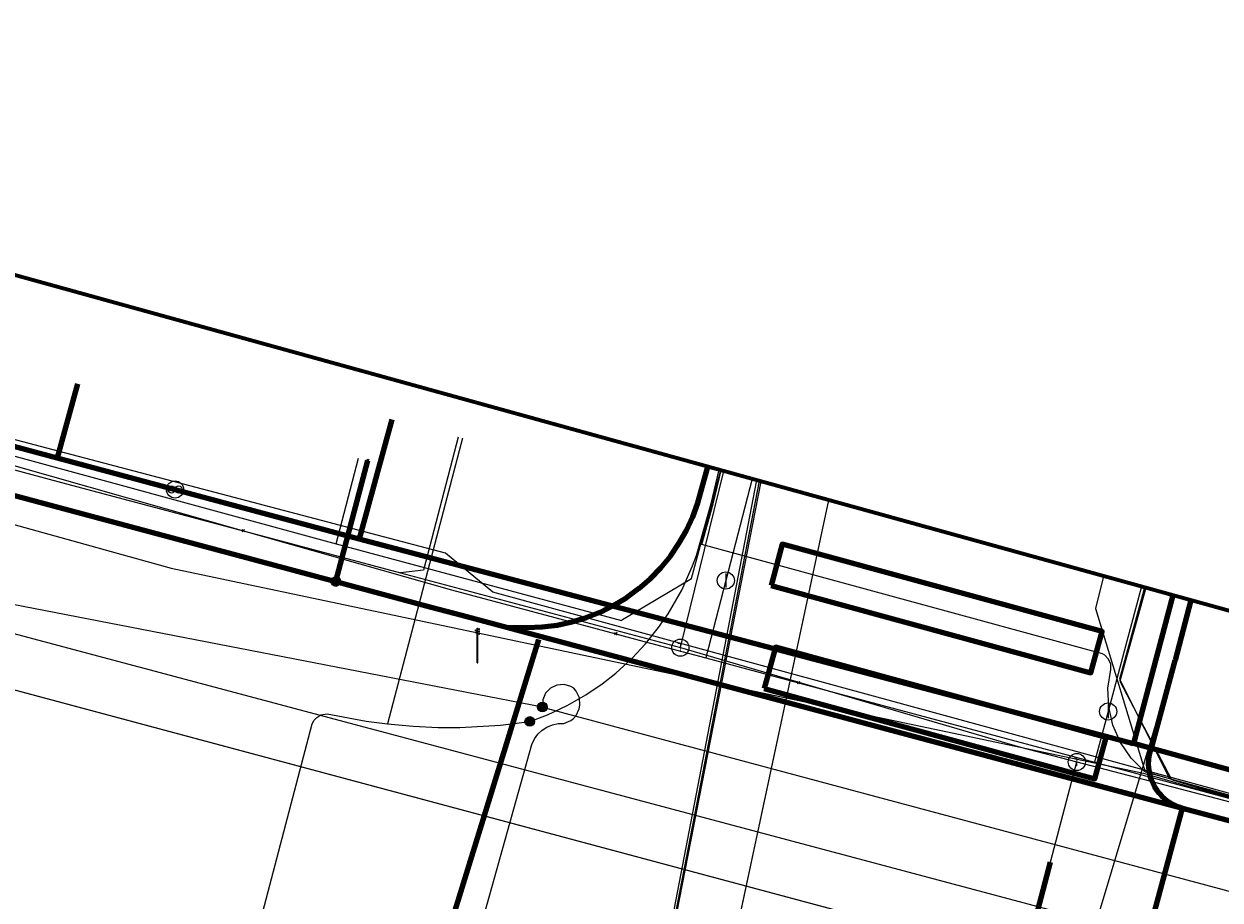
# Model space of a CAD drawing. Extents: x 152558 to 154479, y 462974 to 463683.
# Tile 267 of 638: x 153675 to 153703, y 463486 to 463506. Entities that reach past the tile are written whole.
import ezdxf
from ezdxf.enums import TextEntityAlignment as Align
from ezdxf.lldxf.tags import DXFTag

# ---------------------------------------------------------------- set-up
doc = ezdxf.new("R2010")
doc.units = 0
doc.header["$LTSCALE"] = 0.2
doc.layers.get('0').update_dxf_attribs({"linetype": 'CONTINUOUS'})
for name, color, linetype, lineweight in [('B-RO-KL-DATA_COAXIAAL_17_ZIGGO BV-G', 90, 'KL-DATA-N', 18), ('B-RO-KL-DATA_COAXIAAL_7_ZIGGO BV-G', 90, 'KL-DATA-N', 18), ('B-RO-KL-DATA_EUROFIBER NEDERLAND BV-G', 90, 'KL-DATA-N', 18), ('B-RO-KL-DATA_HULPSTUK_KPN BV-S', 90, 'CONTINUOUS', 25), ('B-RO-KL-DATA_HULPSTUK_STEDIN NETBEHEER BV-S', 90, 'CONTINUOUS', 25), ('B-RO-KL-DATA_HULPSTUK_ZIGGO BV-S', 90, 'CONTINUOUS', 25), ('B-RO-KL-DATA_KABELBED_KPN BV-G', 90, 'CONTINUOUS', 100), ('B-RO-KL-DATA_KABELBED_ZIGGO BV-G', 90, 'CONTINUOUS', 100), ('B-RO-KL-DATA_MANTELBUIS_ASBESTCEMENT_1_KPN BV-G', 90, 'CONTINUOUS', 100), ('B-RO-KL-DATA_MANTELBUIS_BETON_2_KPN BV-G', 90, 'CONTINUOUS', 100), ('B-RO-KL-DATA_MANTELBUIS_PVC_1_KPN BV-G', 90, 'CONTINUOUS', 100), ('B-RO-KL-DATA_REGGEFIBER OPERATOR BV-G', 90, 'KL-DATA-N', 18), ('B-RO-KL-DATA_STEDIN NETBEHEER BV-G', 90, 'KL-DATA-N', 18), ('B-RO-KL-ET_LS_400 V_STEDIN NETBEHEER BV-G', 190, 'KL-LS-N', 18), ('B-RO-KL-ET_LS_GEMEENTE AMERSFOORT-S', 190, 'CONTINUOUS', 25), ('B-RO-KL-ET_LS_HULPSTUK_STEDIN NETBEHEER BV-S', 190, 'CONTINUOUS', 25), ('B-RO-KL-ET_LS_MANTELBUIS_PVC_125_STEDIN NETBEHEER BV-G', 190, 'CONTINUOUS', 100), ('B-RO-KL-ET_MS_10 KV_STEDIN NETBEHEER BV-G', 130, 'KL-MS-N', 18), ('B-RO-KL-GAS_HD_STAAL_114_8 BAR_STEDIN NETBEHEER BV-G', 30, 'KL-GAS-HD-N', 18), ('B-RO-KL-GAS_LD_HULPSTUK_STEDIN NETBEHEER BV-S', 50, 'CONTINUOUS', 25), ('B-RO-KL-GAS_LD_MANTELBUIS_ASBESTCEMENT_STEDIN NETBEHEER BV-G', 50, 'CONTINUOUS', 100), ('B-RO-KL-GAS_LD_PVC_160_0.1 BAR_STEDIN NETBEHEER BV-G', 50, 'KL-GAS-LD-N', 18), ('B-RO-KL-GAS_LD_STAAL_34_0.1 BAR_STEDIN NETBEHEER BV-G', 50, 'KL-GAS-LD-N', 18), ('B-RO-KL-WATER_100_VITENS-G', 170, 'KL-WATER-N', 18), ('B-RO-KL-WATER_150_VITENS-G', 170, 'KL-WATER-N', 18), ('B-RO-KL-WATER_HULPSTUK_VITENS-S', 170, 'CONTINUOUS', 25), ('B-RO-OG-INFO_EUROFIBER NEDERLAND BV-G', 7, 'CONTINUOUS', 18), ('B-RO-OG-INFO_ORIENTATIEPOLYGOON-GV', 7, 'CONTINUOUS', 70), ('B-RO-OG-INFO_REGGEFIBER OPERATOR BV-G', 7, 'CONTINUOUS', 18)]:
    doc.layers.add(name, color=color, linetype=linetype, lineweight=lineweight)
doc.styles.add('NLCS-ISO', font='NLCS-ISO.ttf')
tags = doc.linetypes.add('KL-DATA-N', pattern='A,4,-1,[101,NLCS.SHX,S=0.5,R=0,X=0,Y=0],-1,4,-1,["D",Standard,S=1,R=0,X=-0.25,Y=-0.5],-1.5', length=12.5).pattern_tags.tags
tags[18] = DXFTag(74, 10)
tags = doc.linetypes.add('KL-GAS-HD-N', pattern='A,4,-1,[69,NLCS.SHX,S=0.5,R=0,X=0,Y=0],-1,4,-1,["H",Standard,S=1,R=0,X=0,Y=-0.5],-2', length=13).pattern_tags.tags
tags[18] = DXFTag(74, 10)
tags = doc.linetypes.add('KL-GAS-LD-N', pattern='A,4,-1,[69,NLCS.SHX,S=0.5,R=0,X=0,Y=0],-1,4,-1,["L",Standard,S=1,R=0,X=0.25,Y=-0.5],-2', length=13).pattern_tags.tags
tags[18] = DXFTag(74, 10)
tags = doc.linetypes.add('KL-LS-N', pattern='A,4,-1,[103,NLCS.SHX,S=0.75,R=0,X=0,Y=0],-1,4,-1,["L",Standard,S=1,R=0,X=0,Y=-0.5],-2', length=13).pattern_tags.tags
tags[18] = DXFTag(74, 10)
tags = doc.linetypes.add('KL-MS-N', pattern='A,4,-1,[103,NLCS.SHX,S=0.75,R=0,X=0,Y=0],-1,4,-1,["M",Standard,S=1,R=0,X=0,Y=-0.5],-2', length=13).pattern_tags.tags
tags[18] = DXFTag(74, 10)
doc.linetypes.add('KL-WATER-N', pattern='A,7,-0.5,[168,NLCS.SHX,S=0.75,R=0,X=0.75,Y=0],-2', length=9.5)

# ---------------------------------------------------------------- blocks, each defined once
blk = doc.blocks.new('SKL-WTB_HULP_MOF-SO')
at = {"linetype": 'ByBlock', "lineweight": 18}
h = blk.add_hatch(color=0, dxfattribs=at)
h.dxf.hatch_style = 1
h.paths.add_polyline_path([(-0.5625, 0, 1), (0.5625, 0, 1)])
at = {"color": 0, "linetype": 'ByBlock', "lineweight": 18}
blk.add_circle((0, 0), 0.5625, dxfattribs=at)
at = {"color": 0, "linetype": 'ByBlock', "lineweight": 18, "style": 'NLCS-ISO', "flags": 1}
for tag, p in [('TYPE', (1.5, 0)), ('LABEL', (1.5, -1.5)), ('OMSCHRIJVING', (1.5, -3))]:
    blk.add_attdef(tag, p, '', height=1, dxfattribs=at)
blk = doc.blocks.new('SKL-WTB_HULP_T STUK-SO')
at = {"color": 0, "linetype": 'ByBlock', "lineweight": 18}
blk.add_circle((0, 0), 1, dxfattribs=at)
at = {"color": 0, "linetype": 'ByBlock', "lineweight": -2, "style": 'NLCS-ISO'}
blk.add_text('T', height=1, dxfattribs=at).set_placement((0, 0), align=Align.MIDDLE_CENTER)
at = {"color": 0, "linetype": 'ByBlock', "lineweight": 18, "style": 'NLCS-ISO', "flags": 1}
for tag, p in [('TYPE', (1.5, 0)), ('LABEL', (1.5, -1.5)), ('OMSCHRIJVING', (1.5, -3))]:
    blk.add_attdef(tag, p, '', height=1, dxfattribs=at)
blk = doc.blocks.new('SKL-WTB_HULP_OVERLENGTE-SO')
at = {"color": 0, "linetype": 'ByBlock', "lineweight": 18}
for centre, radius in [((0, 0), 1), ((-0.42, 0), 0.417), ((0.42, 0), 0.417)]:
    blk.add_circle(centre, radius, dxfattribs=at)
at = {"color": 0, "linetype": 'ByBlock', "lineweight": 18, "style": 'NLCS-ISO', "flags": 1}
for tag, p in [('TYPE', (1.5, 0)), ('LABEL', (1.5, -1.5)), ('OMSCHRIJVING', (1.5, -3))]:
    blk.add_attdef(tag, p, '', height=1, dxfattribs=at)
blk = doc.blocks.new('SKL-WTB_HULP_AFSLUITER-SO')
at = {"color": 0, "linetype": 'ByBlock', "lineweight": 18}
blk.add_lwpolyline([(0, 0.8), (0, -0.8)], dxfattribs=at)
blk.add_circle((0, 0), 1, dxfattribs=at)
at = {"color": 0, "linetype": 'ByBlock', "lineweight": 18, "style": 'NLCS-ISO', "flags": 1}
for tag, p in [('TYPE', (1.5, 0)), ('LABEL', (1.5, -1.5)), ('OMSCHRIJVING', (1.5, -3))]:
    blk.add_attdef(tag, p, '', height=1, dxfattribs=at)
blk = doc.blocks.new('SKL-WTB_HULP_OVERIG-SO')
at = {"color": 0, "linetype": 'ByBlock', "lineweight": 18}
for points in [[(-0.14, 0.14), (0.14, -0.14)], [(0.14, 0.14), (-0.14, -0.14)]]:
    blk.add_lwpolyline(points, dxfattribs=at)
at = {"color": 0, "linetype": 'ByBlock', "lineweight": 18, "style": 'NLCS-ISO', "flags": 1}
for tag, p in [('TYPE', (1.5, 0)), ('LABEL', (1.5, -1.5)), ('OMSCHRIJVING', (1.5, -3))]:
    blk.add_attdef(tag, p, '', height=1, dxfattribs=at)
blk = doc.blocks.new('SKL-ET_LS_MAST-SO')
for p, q in [((-0.05, 2.07), (0.05, 2.07)), ((-0.05, -2), (0.05, -2))]:
    blk.add_line(p, q)
for points in [[(-0.18, 1.76), (-0.22, 1.76), (-0.22, 1.84), (-0.18, 1.84), (-0.18, 1.79)], [(-0.18, 1.49), (-0.22, 1.49), (-0.22, 1.57), (-0.18, 1.57), (-0.18, 1.52)], [(-0.18, 1.79), (-0.05, 1.79)], [(-0.18, 1.76), (-0.05, 1.76)], [(-0.18, 1.52), (-0.05, 1.52)], [(-0.18, 1.49), (-0.05, 1.49)], [(-0.05, -2), (-0.05, 2.07)], [(0.05, -2), (0.05, 2.07)], [(0.18, 1.92), (0.05, 1.92)], [(0.18, 1.89), (0.05, 1.89)], [(0.18, 1.66), (0.05, 1.66)], [(0.18, 1.63), (0.05, 1.63)], [(0.18, 1.89), (0.22, 1.89), (0.22, 1.97), (0.18, 1.97), (0.18, 1.92)], [(0.18, 1.63), (0.22, 1.63), (0.22, 1.71), (0.18, 1.71), (0.18, 1.66)], [(0.18, 1.36), (0.22, 1.36), (0.22, 1.44), (0.18, 1.44), (0.18, 1.39)], [(0.18, 1.39), (0.05, 1.39)], [(0.18, 1.36), (0.05, 1.36)]]:
    blk.add_lwpolyline(points)

msp = doc.modelspace()

# ---------------------------------------------------------------- linework, layer by layer
at = {"layer": 'B-RO-KL-DATA_COAXIAAL_17_ZIGGO BV-G', "flags": 128}
for points in [[(153701.731, 463493.105), (153700.818, 463489.645), (153684.705, 463493.892), (153682.742, 463494.419), (153678.441, 463495.575), (153675.69, 463496.314), (153670.617, 463497.677), (153666.755, 463498.715), (153665.227, 463499.126), (153661.974, 463500), (153657.191, 463501.285), (153655.176, 463501.826), (153654.292, 463502.064), (153653.36, 463502.314), (153648.732, 463503.558), (153647.533, 463503.88), (153645.123, 463504.528), (153641.54, 463505.469), (153639.896, 463505.901), (153631.406, 463508.131), (153632.428, 463511.935)], [(153737.528, 463461.622), (153737.459, 463461.635), (153737.617, 463462.243), (153737.649, 463462.364), (153737.68, 463462.485), (153737.743, 463462.727), (153737.708, 463462.736), (153737.751, 463462.899), (153738.039, 463463.884), (153742.144, 463477.924), (153739.186, 463478.718), (153739.272, 463479.039), (153738.849, 463479.156), (153737.902, 463479.417), (153728.083, 463482.125), (153727.12, 463482.391), (153718.443, 463484.784), (153713.287, 463486.206), (153700.818, 463489.645), (153684.705, 463493.892), (153682.742, 463494.419), (153678.441, 463495.575), (153675.69, 463496.314), (153670.617, 463497.677), (153666.755, 463498.715), (153665.227, 463499.126), (153661.974, 463500), (153657.191, 463501.285), (153655.176, 463501.826), (153654.292, 463502.064), (153653.36, 463502.314), (153648.732, 463503.558), (153647.533, 463503.88), (153645.123, 463504.528), (153641.54, 463505.469), (153639.896, 463505.901), (153640.988, 463509.902)], [(153701.731, 463493.105), (153700.818, 463489.645), (153684.705, 463493.892), (153682.742, 463494.419), (153678.441, 463495.575), (153675.69, 463496.314), (153670.617, 463497.677), (153666.755, 463498.715), (153665.227, 463499.126), (153661.974, 463500), (153657.191, 463501.285), (153655.176, 463501.826), (153654.292, 463502.064), (153653.36, 463502.314), (153648.732, 463503.558), (153647.533, 463503.88), (153645.123, 463504.528), (153641.54, 463505.469), (153639.896, 463505.901), (153640.988, 463509.902)], [(153737.528, 463461.622), (153737.459, 463461.635), (153737.617, 463462.243), (153737.649, 463462.364), (153737.68, 463462.485), (153737.743, 463462.727), (153737.708, 463462.736), (153737.751, 463462.899), (153738.039, 463463.884), (153742.144, 463477.924), (153739.186, 463478.718), (153739.272, 463479.039), (153738.849, 463479.156), (153737.902, 463479.417), (153728.083, 463482.125), (153727.12, 463482.391), (153718.443, 463484.784), (153713.287, 463486.206), (153700.818, 463489.645), (153701.731, 463493.105)]]:
    msp.add_lwpolyline(points, dxfattribs=at)
at = {"layer": 'B-RO-KL-DATA_COAXIAAL_7_ZIGGO BV-G', "flags": 128}
for points in [[(153737.902, 463479.417), (153728.083, 463482.125), (153727.12, 463482.391), (153718.443, 463484.784), (153713.287, 463486.206), (153700.818, 463489.645), (153684.705, 463493.892), (153682.742, 463494.419), (153678.441, 463495.575), (153675.69, 463496.314), (153670.617, 463497.677), (153671.254, 463500), (153671.338, 463500.319)], [(153737.902, 463479.417), (153728.083, 463482.125), (153727.12, 463482.391), (153718.443, 463484.784), (153713.287, 463486.206), (153700.818, 463489.645), (153684.705, 463493.892), (153682.742, 463494.419), (153678.441, 463495.575), (153675.69, 463496.314), (153676.163, 463498.038)], [(153737.902, 463479.417), (153728.083, 463482.125), (153727.12, 463482.391), (153718.443, 463484.784), (153713.287, 463486.206), (153700.818, 463489.645), (153684.705, 463493.892), (153682.742, 463494.419), (153683.506, 463497.205)], [(153737.902, 463479.417), (153728.083, 463482.125), (153727.12, 463482.391), (153718.443, 463484.784), (153713.287, 463486.206), (153700.818, 463489.645), (153701.731, 463493.105)]]:
    msp.add_lwpolyline(points, dxfattribs=at)
at = {"layer": 'B-RO-KL-DATA_EUROFIBER NEDERLAND BV-G', "flags": 128}
for points in [[(153121.5, 463384.9), (153118.7, 463385.3), (153112.3, 463387), (153111.1, 463387.4), (153110.2, 463388.1), (153110.6, 463390.3), (153112.1, 463396.3), (153113.1, 463402.8), (153113.3, 463406.2), (153112.9, 463407.3), (153112.9, 463413.6), (153112, 463421.3), (153109.9, 463428.3), (153107.1, 463435.7), (153103.8, 463442.4), (153099.1, 463449.1), (153096, 463452.3), (153095, 463454.7), (153091.2, 463458.4), (153090.7, 463459.4), (153088.4, 463461), (153067.9, 463474.2), (153053.1, 463483.3), (153038.5, 463492.6), (153043.8, 463501), (153043.8, 463501.4), (153037.9, 463505.5), (153029.7, 463510.5), (153009.1, 463523.3), (153002.1, 463528), (152977.7, 463543.5), (152974.3, 463546.2), (152971.2, 463550.5), (152969, 463555.7), (152968.3, 463559.4), (152966.8, 463570.2), (152964.1, 463591.5), (152962.6, 463604.2), (152960.9, 463617.6), (152960.6, 463619.3), (152959.2, 463630.8), (152957.4, 463644.6), (152957.3, 463646.4), (152961.1, 463649), (152966, 463650.4), (152979, 463654.6), (152994.9, 463659.6), (152998.1, 463658.9), (153005.8, 463659.7), (153008.3, 463661), (153013.2, 463661.1), (153014.8, 463661.3), (153017.6, 463662.4), (153026.3, 463662.8), (153030.7, 463662.6), (153037.6, 463661.8), (153046.8, 463660.4), (153057.3, 463657.7), (153068.9, 463653.5), (153083.7, 463647.9), (153094.5, 463643.5), (153097.3, 463642.9), (153103.9, 463640.4), (153111.5, 463636.9), (153126.6, 463631.2), (153152.7, 463621), (153154.4, 463620.5), (153156.3, 463619.7), (153157.9, 463618.3), (153158.4, 463617.1), (153158, 463614.3), (153158, 463614), (153158.3, 463613.7), (153163.5, 463612.2), (153164.6, 463612.6), (153165.6, 463614.8), (153167, 463615.6), (153168.6, 463615.3), (153187.9, 463610), (153271.4, 463587.6), (153289.4, 463583), (153318.1, 463575.1), (153319.2, 463574.9), (153319.4, 463573.8), (153318.8, 463570), (153319.2, 463569.4), (153320, 463569.1), (153326.4, 463567.3), (153327, 463568.4), (153327.6, 463571.1), (153329, 463572.2), (153329.4, 463572.2), (153356.9, 463564.7), (153365.6, 463562.5), (153366, 463562.5), (153368.7, 463561.9), (153371.2, 463561), (153372.2, 463560.9), (153381.9, 463558.3), (153386.8, 463556.9), (153429.8, 463545.3), (153435.7, 463543.5), (153486.6, 463529.8), (153500.6, 463525.9), (153520.2, 463521), (153578.3, 463505.3), (153611.1, 463496.7), (153617.8, 463494.8), (153679.4, 463478.2), (153685.9, 463476.3), (153687.1, 463475), (153687.5, 463473.8), (153686.8, 463471.6), (153686.4, 463469.8), (153686.8, 463469.3), (153687.4, 463470.1), (153687.5, 463472.1), (153692.084, 463495.773)], [(153701.103, 463493.279), (153700.5, 463491.1), (153701.7, 463488.8), (153704.6, 463487.9), (153719.4, 463484), (153824.6, 463455.8), (153826, 463457), (153826.415, 463458.628)]]:
    msp.add_lwpolyline(points, dxfattribs=at)
at = {"layer": 'B-RO-KL-DATA_KABELBED_KPN BV-G', "flags": 128}
for points in [[(153643.573, 463503.688), (153651.572, 463501.621), (153657.628, 463500), (153666.863, 463497.528), (153670.911, 463496.445), (153682.194, 463493.425), (153684.421, 463492.829), (153685.136, 463492.637), (153686.212, 463492.349)], [(153682.194, 463493.425), (153682.943, 463496.252)], [(153686.212, 463492.349), (153686.66, 463492.349), (153687.012, 463492.364), (153687.362, 463492.408), (153687.706, 463492.481), (153688.043, 463492.583), (153688.371, 463492.713), (153688.686, 463492.871), (153688.987, 463493.054), (153689.271, 463493.262), (153689.537, 463493.493), (153689.782, 463493.746), (153690.006, 463494.019), (153690.205, 463494.309), (153690.38, 463494.615), (153690.528, 463494.935), (153690.648, 463495.266), (153690.878, 463496.106)], [(153702.154, 463492.988), (153701.785, 463491.592), (153701.781, 463491.577), (153701.255, 463489.62), (153701.22, 463489.533), (153701.194, 463489.444), (153701.175, 463489.352), (153701.164, 463489.26), (153701.161, 463489.166), (153701.166, 463489.073), (153701.179, 463488.98), (153701.2, 463488.889), (153701.229, 463488.801), (153701.265, 463488.715), (153701.309, 463488.632), (153701.36, 463488.554), (153701.417, 463488.48), (153701.48, 463488.411), (153701.549, 463488.348), (153701.624, 463488.292), (153701.703, 463488.242), (153701.786, 463488.199), (153701.872, 463488.163), (153701.961, 463488.135)], [(153686.212, 463492.349), (153701.961, 463488.135)], [(153683.52, 463481.006), (153686.937, 463492.072)], [(153691.178, 463491.02), (153700.839, 463488.439)], [(153697.57, 463474.099), (153697.632, 463474.095), (153697.694, 463474.097), (153697.756, 463474.104), (153697.817, 463474.117), (153697.877, 463474.135), (153697.934, 463474.158), (153697.99, 463474.186), (153698.043, 463474.219), (153698.092, 463474.256), (153698.139, 463474.298), (153698.181, 463474.343), (153698.219, 463474.392), (153698.253, 463474.445), (153698.282, 463474.5), (153698.306, 463474.557), (153698.325, 463474.616), (153698.339, 463474.677), (153698.366, 463474.784), (153698.698, 463476.116), (153701.318, 463485.766), (153701.961, 463488.135)], [(153701.961, 463488.135), (153704.047, 463487.578), (153705.284, 463487.248), (153708.853, 463486.274), (153711.458, 463485.563), (153719.318, 463483.419), (153722.308, 463482.603), (153725.756, 463481.662), (153732.208, 463479.936), (153739.992, 463477.854), (153742.413, 463477.206), (153753.489, 463474.243), (153754.158, 463474.065), (153787.117, 463465.248), (153820.511, 463456.169), (153823.961, 463455.192)]]:
    msp.add_lwpolyline(points, dxfattribs=at)
at = {"layer": 'B-RO-KL-DATA_KABELBED_ZIGGO BV-G', "flags": 128}
for points in [[(153676.163, 463498.038), (153675.69, 463496.314)], [(153670.617, 463497.677), (153675.69, 463496.314)], [(153683.506, 463497.205), (153682.742, 463494.419)], [(153675.69, 463496.314), (153678.441, 463495.575)], [(153678.441, 463495.575), (153682.742, 463494.419)], [(153682.742, 463494.419), (153700.818, 463489.645)], [(153701.731, 463493.105), (153700.818, 463489.645)], [(153713.287, 463486.206), (153700.818, 463489.645)]]:
    msp.add_lwpolyline(points, dxfattribs=at)
at = {"layer": 'B-RO-KL-DATA_MANTELBUIS_ASBESTCEMENT_1_KPN BV-G', "flags": 128}
msp.add_lwpolyline([(153683.52, 463481.006), (153686.937, 463492.072)], dxfattribs=at)
at = {"layer": 'B-RO-KL-DATA_MANTELBUIS_BETON_2_KPN BV-G', "flags": 128}
msp.add_lwpolyline([(153691.178, 463491.02), (153700.839, 463488.439)], dxfattribs=at)
at = {"layer": 'B-RO-KL-DATA_MANTELBUIS_PVC_1_KPN BV-G', "flags": 128}
msp.add_lwpolyline([(153691.178, 463491.02), (153700.839, 463488.439)], dxfattribs=at)
msp.add_lwpolyline([(153691.178, 463491.02), (153700.839, 463488.439)], dxfattribs=at)
msp.add_lwpolyline([(153691.178, 463491.02), (153700.839, 463488.439)], dxfattribs=at)
at = {"layer": 'B-RO-KL-DATA_REGGEFIBER OPERATOR BV-G', "flags": 128}
for points in [[(153140, 463381), (153138.4, 463380.7), (153121.4, 463384.1), (153118.7, 463385.3), (153117.1, 463385.7), (153112.3, 463387), (153111.1, 463387.4), (153110.2, 463388.1), (153110.6, 463390.3), (153112.1, 463396.3), (153112.9, 463401.5), (153113.1, 463402.8), (153113.3, 463406.2), (153112.9, 463407.3), (153112.9, 463411.3), (153112.9, 463413.6), (153112, 463421.3), (153109.9, 463428.3), (153107.4, 463434.8), (153107.1, 463435.7), (153103.8, 463442.4), (153103.5, 463442.9), (153099.1, 463449.1), (153096.6, 463452.6), (153095, 463454.7), (153092.7, 463456.9), (153091.2, 463458.4), (153090.7, 463459.4), (153088.4, 463461), (153082.5, 463464.8), (153082.1, 463465.1), (153076.7, 463468.6), (153069.4, 463473.2), (153067.6, 463473.8), (153060.6, 463478.7), (153053.1, 463483.3), (153044.5, 463488.8), (153038.5, 463492.6), (153038.9, 463493.3), (153043.2, 463500), (153043.8, 463501), (153043.8, 463501.4), (153040.5, 463503.7), (153037.9, 463505.5), (153029.7, 463510.5), (153009.1, 463523.3), (153002.1, 463528), (152991.4, 463534.8), (152977.7, 463543.5), (152974.3, 463546.2), (152971.2, 463550.5), (152969, 463555.7), (152968.3, 463559.4), (152966.8, 463570.2), (152966.5, 463572.7), (152966, 463577), (152965.4, 463581.3), (152964.9, 463585.6), (152964.4, 463589.9), (152964.1, 463591.5), (152962.6, 463604.2), (152960.7, 463618.5), (152960.6, 463619.3), (152959.1, 463631.7), (152958.8, 463633.6), (152957.4, 463644.6), (152957.4, 463645.5), (152957.3, 463646.4), (152957.8, 463646.6), (152959.3, 463646.9), (152959.9, 463647), (152960.4, 463646.6), (152960.4, 463646.9), (152960.4, 463648.3), (152961.1, 463649), (152966, 463650.4), (152979, 463654.6), (152994.9, 463659.6), (152996, 463659.4), (152998.1, 463658.9), (153003.5, 463659.5), (153005.8, 463659.7), (153008.3, 463661), (153013.2, 463661.1), (153014.8, 463661.3), (153017.6, 463662.4), (153026.3, 463662.8), (153030.8, 463662.5), (153037.6, 463661.8), (153046.8, 463660.4), (153057.3, 463657.7), (153063.3, 463655.5), (153083.7, 463647.9), (153094.5, 463643.5), (153096.2, 463643.1), (153097.3, 463642.9), (153098.1, 463642.6), (153103.9, 463640.4), (153106.4, 463639.2), (153113, 463636.4), (153130.3, 463629.7), (153146.5, 463623.4), (153152.7, 463621), (153154.4, 463620.5), (153156.3, 463619.7), (153156.6, 463619.4), (153157.9, 463618.3), (153158.4, 463617.1), (153158, 463614.3), (153158, 463614), (153158.3, 463613.7), (153163.5, 463612.2), (153164.6, 463612.6), (153165.6, 463614.8), (153167, 463615.6), (153168.6, 463615.3), (153187.9, 463610), (153209.5, 463604.2), (153244.2, 463594.8), (153247.7, 463593.9), (153272.9, 463587.2), (153287.4, 463583.5), (153310.9, 463577.1), (153318.1, 463575.1), (153319.2, 463574.9), (153319.4, 463573.8), (153319, 463571.1), (153318.8, 463570), (153319.2, 463569.4), (153320, 463569.1), (153325.9, 463567.4), (153326.4, 463567.3), (153326.7, 463567.9), (153327, 463568.4), (153327.6, 463571.1), (153329, 463572.2), (153329.4, 463572.2), (153331.9, 463571.6), (153353.8, 463565.6), (153365.6, 463562.5), (153366, 463562.5), (153368.7, 463561.9), (153371.2, 463561), (153372.2, 463560.9), (153381.9, 463558.3), (153386.8, 463556.9), (153387.6, 463556.7), (153411.5, 463550.2), (153432.6, 463544.5), (153435.7, 463543.5), (153444.9, 463541), (153459.6, 463537.1), (153486.6, 463529.8), (153494.7, 463527.5), (153500.6, 463525.9), (153520.2, 463521), (153536.3, 463516.6), (153578.3, 463505.3), (153611.1, 463496.7), (153617.8, 463494.8), (153629.3, 463491.7), (153642.5, 463488.1), (153659.8, 463483.5), (153679.4, 463478.2), (153685.9, 463476.3), (153687.1, 463475), (153687.5, 463473.8), (153686.8, 463471.8), (153686.8, 463471.6), (153686.4, 463469.8), (153686.8, 463469.3), (153687.4, 463470.1), (153687.5, 463472.1), (153692.127, 463495.761)], [(153673.496, 463496.681), (153682.202, 463494.306)], [(153682.202, 463494.306), (153682.728, 463496.309)], [(153682.202, 463494.306), (153688.867, 463492.512), (153688.885, 463492.536), (153690.498, 463493.498), (153691.183, 463496.022)], [(153686.799, 463471.613), (153686.409, 463469.843), (153686.83, 463469.284), (153687.399, 463470.102), (153687.503, 463472.111), (153692.087, 463495.772)], [(153687.305, 463471.224), (153688.213, 463471.033), (153688.575, 463471.323), (153693.704, 463495.325)], [(153700.113, 463493.553), (153699.925, 463492.798), (153701.089, 463488.978), (153709.483, 463486.668)], [(153701.072, 463493.288), (153700.492, 463491.147), (153701.659, 463488.828), (153704.64, 463487.918), (153824.628, 463455.762), (153826, 463456.988), (153826.28, 463458.018), (153826.432, 463458.623)], [(153701.103, 463493.279), (153700.5, 463491.1), (153701.7, 463488.8), (153704.6, 463487.9), (153824.6, 463455.8), (153826, 463457), (153826.3, 463458), (153826.454, 463458.617)]]:
    msp.add_lwpolyline(points, dxfattribs=at)
at = {"layer": 'B-RO-KL-DATA_STEDIN NETBEHEER BV-G', "flags": 128}
for points in [[(154241.663, 463272.775), (154240.779, 463273.319), (154238.716, 463275.312), (154219.28, 463297.994), (154209.469, 463309.481), (154205.844, 463312.881), (154202.281, 463315.87), (154197.657, 463319.445), (154195.282, 463321.202), (154168.159, 463335.795), (154154.035, 463339.957), (154153.41, 463340.426), (154153.097, 463341.129), (154153.097, 463341.715), (154155.16, 463351.571), (154153.857, 463351.607), (154153.071, 463351.777), (154152.269, 463351.826), (154143.433, 463353.101), (154139.353, 463354.145), (154133.483, 463355.941), (154111.247, 463365.15), (154102.91, 463369.317), (154098.034, 463371.285), (154083.4, 463376.845), (154070.391, 463380.933), (154042.913, 463389.369), (154000, 463402.641), (153971.113, 463411.354), (153951.788, 463417.517), (153936.83, 463421.583), (153912.116, 463429.29), (153901.725, 463431.913), (153899.74, 463432.245), (153897.717, 463432.796), (153892.884, 463431.796), (153879.879, 463435.343), (153872.535, 463437.292), (153870.878, 463438.371), (153868.804, 463439.134), (153866.524, 463438.937), (153834.598, 463447.402), (153819.304, 463451.731), (153785.875, 463460.819), (153738.066, 463474.273), (153704.153, 463482.996), (153640.722, 463500), (153619.302, 463505.321), (153578.059, 463516.512), (153523.566, 463531.081), (153512.661, 463534.039), (153484.716, 463541.417), (153458.418, 463548.696), (153457.352, 463553.635), (153413.527, 463565.319), (153389.742, 463571.84), (153370.691, 463576.739), (153320.778, 463590.118), (153286.029, 463599.544), (153248.965, 463609.62), (153211.671, 463619.676), (153176.869, 463628.98), (153157.188, 463635.289), (153111.754, 463653.166), (153096.88, 463659.382), (153091.537, 463661.836)], [(153955.961, 463418.375), (153952.326, 463419.494), (153937.447, 463423.85), (153919.554, 463429.648), (153894.54, 463437.133), (153836.031, 463452.712), (153820.669, 463456.749), (153787.289, 463465.927), (153763.353, 463472.231), (153739.302, 463478.912), (153705.44, 463487.828), (153685.861, 463493.176), (153684.756, 463494.085), (153645.118, 463504.529), (153582.945, 463521.323), (153579.539, 463522.017), (153534.943, 463533.939), (153503.696, 463542.348), (153473.263, 463550.442)], [(153687.018, 463490.494), (153674.123, 463492.986), (153644.433, 463502.021), (153625.012, 463507.084), (153620.275, 463507.958), (153588.811, 463516.308), (153588.029, 463517.247), (153582.29, 463518.911), (153578.916, 463519.699), (153534.32, 463531.621), (153522.275, 463535.046)], [(153625.851, 463380.676), (153626.012, 463380.981), (153626.227, 463381.251), (153626.489, 463381.477), (153626.787, 463381.651), (153627.113, 463381.767), (153627.454, 463381.82), (153627.798, 463381.809), (153644.611, 463378.907), (153657.156, 463376.679), (153658.072, 463376.673), (153658.976, 463376.827), (153659.838, 463377.137), (153660.633, 463377.593), (153661.213, 463378.062), (153661.721, 463378.609), (153662.145, 463379.223), (153662.477, 463379.892), (153662.711, 463380.6), (153663.547, 463385.166), (153663.85, 463387.455), (153664.243, 463389.728), (153664.799, 463391.966), (153665.513, 463394.159), (153666.384, 463396.296), (153667.232, 463398.037), (153668.183, 463399.724), (153669.234, 463401.351), (153670.382, 463402.911), (153671.622, 463404.4), (153672.596, 463405.681), (153674.032, 463407.622), (153674.513, 463408.386), (153674.933, 463409.184), (153675.292, 463410.012), (153675.585, 463410.865), (153675.813, 463411.738), (153679.624, 463426.884), (153682.924, 463447.536), (153686.044, 463464.156), (153687.386, 463472.452), (153687.424, 463473.881), (153687.209, 463475.293), (153686.748, 463476.645), (153686.056, 463477.895), (153685.155, 463479.003), (153684.072, 463479.935), (153684.223, 463480.516), (153686.774, 463489.623), (153686.832, 463489.748), (153686.911, 463489.859), (153687.01, 463489.953), (153687.124, 463490.027), (153687.25, 463490.079), (153687.384, 463490.106), (153687.52, 463490.107), (153687.679, 463490.176), (153687.746, 463490.23), (153687.804, 463490.296), (153687.879, 463490.451), (153687.895, 463490.537), (153687.882, 463490.709), (153687.809, 463490.866), (153687.753, 463490.932), (153687.682, 463490.976), (153687.522, 463491.021), (153687.356, 463491.007), (153687.206, 463490.935), (153687.091, 463490.815), (153687.026, 463490.662), (153687.018, 463490.494)], [(153687.018, 463490.494), (153704.874, 463485.703), (153738.556, 463476.11), (153780.764, 463464.689)]]:
    msp.add_lwpolyline(points, dxfattribs=at)
at = {"layer": 'B-RO-KL-ET_LS_400 V_STEDIN NETBEHEER BV-G', "flags": 128}
for points in [[(153644.703, 463503.015), (153654.433, 463500.381), (153678.351, 463493.736), (153701.049, 463488.947), (153705.4, 463487.683), (153739.24, 463478.669), (153740.768, 463478.458), (153747.233, 463476.741), (153763.379, 463472.327), (153785.883, 463466.264), (153787.289, 463465.927), (153820.695, 463456.845), (153831.924, 463453.613), (153836.005, 463452.615), (153861.496, 463445.856), (153878.911, 463441.187), (153883.232, 463439.926), (153894.488, 463436.94), (153894.871, 463436.818)], [(153685.151, 463496.773), (153683.4, 463490.1)], [(153686.723, 463490.157), (153687.14, 463490.315), (153687.592, 463490.526), (153688.03, 463490.776), (153688.409, 463491.033), (153688.731, 463491.286), (153689.115, 463491.637), (153689.423, 463491.967), (153689.73, 463492.35), (153689.95, 463492.667), (153690.27, 463493.223), (153690.523, 463493.789), (153690.611, 463494.03), (153690.954, 463495.25), (153691.14, 463496.034)], [(153746.28, 463477.046), (153744.294, 463477.573), (153744.11, 463477.622), (153740.772, 463478.508), (153740.274, 463478.577), (153739.25, 463478.718), (153736.52, 463479.445), (153732.464, 463480.526), (153731.981, 463480.655), (153730.328, 463481.095), (153724.569, 463482.629), (153722.654, 463483.139), (153719.652, 463483.939), (153713.552, 463485.563), (153711.496, 463486.111), (153708.386, 463486.939), (153705.414, 463487.731), (153701.073, 463488.992), (153700.761, 463489.302), (153700.512, 463489.665), (153700.335, 463490.067), (153700.237, 463490.496), (153700.22, 463490.935), (153700.286, 463491.37), (153700.284, 463491.497), (153700.236, 463491.614), (153700.148, 463491.706), (153700.093, 463491.739), (153690.736, 463494.289), (153691.002, 463495.237), (153691.188, 463496.021)], [(153679.38, 463481.47), (153681.642, 463490.103), (153681.688, 463490.188), (153681.749, 463490.252), (153681.844, 463490.309), (153681.996, 463490.336), (153682.9, 463490.166), (153683.4, 463490.1), (153683.998, 463490.044), (153684.582, 463490.019), (153685.09, 463490.018), (153686.038, 463490.073), (153686.723, 463490.157)]]:
    msp.add_lwpolyline(points, dxfattribs=at)
at = {"layer": 'B-RO-KL-ET_LS_MANTELBUIS_PVC_125_STEDIN NETBEHEER BV-G', "flags": 128}
for points in [[(153692.355, 463493.33), (153699.821, 463491.296), (153700.083, 463492.26), (153692.617, 463494.294), (153692.355, 463493.33)], [(153692.194, 463490.928), (153699.912, 463488.82), (153700.176, 463489.784), (153692.458, 463491.892), (153692.194, 463490.928)]]:
    msp.add_lwpolyline(points, dxfattribs=at)
at = {"layer": 'B-RO-KL-ET_MS_10 KV_STEDIN NETBEHEER BV-G', "flags": 128}
for points in [[(153525.302, 463538.082), (153523.788, 463532.89), (153523.686, 463532.602), (153523.642, 463532.379), (153523.624, 463532.17), (153523.636, 463531.908), (153523.679, 463531.666), (153523.747, 463531.45), (153523.806, 463531.318), (153523.891, 463531.191), (153523.995, 463531.078), (153524.115, 463530.984), (153524.25, 463530.911), (153524.394, 463530.861), (153578.059, 463516.512), (153619.302, 463505.321), (153640.722, 463500), (153704.153, 463482.996), (153737.938, 463473.79), (153785.875, 463460.819), (153819.304, 463451.731), (153834.598, 463447.402), (153866.524, 463438.937), (153868.804, 463439.134), (153870.878, 463438.371)], [(153888.138, 463422.544), (153888.613, 463422.509), (153889.087, 463422.565), (153889.541, 463422.712), (153889.958, 463422.942), (153890.324, 463423.249), (153890.623, 463423.619), (153893.45, 463434.184), (153860.713, 463442.96), (153859.129, 463445.134), (153854.617, 463446.454), (153852.038, 463445.231), (153786.409, 463462.747), (153704.488, 463484.253), (153645.43, 463500), (153578.365, 463517.672), (153533.774, 463529.593), (153524.143, 463532.499)]]:
    msp.add_lwpolyline(points, dxfattribs=at)
at = {"layer": 'B-RO-KL-GAS_HD_STAAL_114_8 BAR_STEDIN NETBEHEER BV-G', "flags": 128}
msp.add_lwpolyline([(153683.232, 463407.688), (153683.395, 463408.593), (153684.01, 463412.023), (153688.799, 463439.933), (153692.341, 463458.283), (153695.121, 463469.39), (153701.787, 463491.596), (153702.175, 463492.983)], dxfattribs=at)
at = {"layer": 'B-RO-KL-GAS_LD_MANTELBUIS_ASBESTCEMENT_STEDIN NETBEHEER BV-G', "flags": 128}
msp.add_lwpolyline([(153696.1, 463476.272), (153698.879, 463486.871)], dxfattribs=at)
at = {"layer": 'B-RO-KL-GAS_LD_PVC_160_0.1 BAR_STEDIN NETBEHEER BV-G', "flags": 128}
for points in [[(153638.997, 463505.588), (153647.577, 463503.281), (153654.481, 463501.436), (153654.513, 463501.427), (153654.93, 463501.316), (153655.222, 463501.238), (153656.902, 463500.789), (153660.008, 463499.959), (153665.583, 463498.469), (153666.298, 463498.278), (153670.543, 463497.144), (153672.613, 463496.591), (153673.387, 463496.384), (153675.911, 463495.71), (153680.913, 463494.373), (153683.705, 463493.627), (153690.238, 463491.881)], [(153690.238, 463491.881), (153691.253, 463496.003)], [(153690.238, 463491.881), (153698.175, 463489.556), (153699.494, 463489.211)], [(153695.466, 463473.853), (153699.494, 463489.211)], [(153699.494, 463489.211), (153707.202, 463487.196), (153710.04, 463486.476), (153711.979, 463485.985), (153713.067, 463485.709), (153720.123, 463483.92), (153721.33, 463483.611), (153722.686, 463483.264), (153724.548, 463482.763), (153730.429, 463481.135), (153732.667, 463480.515), (153734.114, 463480.114), (153734.793, 463479.926), (153736.79, 463479.373), (153741.803, 463478.114), (153741.846, 463478.103), (153743.982, 463477.566), (153747.931, 463476.465), (153751.2, 463475.554), (153752.55, 463475.178), (153754.522, 463474.628), (153760.619, 463472.932), (153761.891, 463472.579), (153763.723, 463472.071), (153765.44, 463471.595), (153771.036, 463470.124), (153773.324, 463469.522), (153774.389, 463469.242), (153777.359, 463468.461), (153781.306, 463467.422), (153785.581, 463466.297), (153788.689, 463465.479), (153791.612, 463464.71), (153793.158, 463464.303), (153793.218, 463464.287), (153801.024, 463462.232), (153803.92, 463461.457), (153804.209, 463461.377), (153806.041, 463460.872), (153811.864, 463459.267), (153813.816, 463458.729), (153815.456, 463458.277), (153818.264, 463457.503), (153821.036, 463456.739), (153833.981, 463453.32), (153839.225, 463451.904), (153840.209, 463451.638), (153842.783, 463450.943), (153845.514, 463450.206), (153850.881, 463448.773), (153851.005, 463448.74), (153851.17, 463448.696), (153858.027, 463446.87), (153861.322, 463445.993), (153864.341, 463445.131), (153870.264, 463443.444), (153872.028, 463442.973), (153874.443, 463442.328), (153876.175, 463441.865), (153883.114, 463439.993)]]:
    msp.add_lwpolyline(points, dxfattribs=at)
at = {"layer": 'B-RO-KL-GAS_LD_STAAL_34_0.1 BAR_STEDIN NETBEHEER BV-G', "flags": 128}
msp.add_lwpolyline([(153685.054, 463496.799), (153684.239, 463493.691), (153683.705, 463493.627)], dxfattribs=at)
at = {"layer": 'B-RO-KL-WATER_100_VITENS-G', "flags": 128}
for points in [[(153639.073, 463505.75), (153646.876, 463503.707), (153648.704, 463503.229), (153653.427, 463501.992), (153654.77, 463501.64), (153659.086, 463500.51), (153661.034, 463500), (153665.105, 463498.845), (153669.996, 463497.458), (153674.623, 463496.146), (153680.039, 463494.61), (153684.896, 463493.233), (153688.732, 463492.205)], [(153701.001, 463493.307), (153700.631, 463491.916), (153700.224, 463490.391)], [(153692.997, 463491.061), (153699.909, 463489.208)], [(153700.224, 463490.391), (153699.909, 463489.208)], [(153699.909, 463489.208), (153706.759, 463487.371), (153714.04, 463485.419), (153719.205, 463484.034), (153725.052, 463482.466), (153730.217, 463481.081), (153735.815, 463479.58), (153742.345, 463477.829), (153748.943, 463476.06), (153753.858, 463474.742), (153758.556, 463473.482), (153760.405, 463472.986)]]:
    msp.add_lwpolyline(points, dxfattribs=at)
at = {"layer": 'B-RO-KL-WATER_150_VITENS-G', "flags": 128}
for points in [[(153691.912, 463495.821), (153691.298, 463493.449)], [(153691.298, 463493.449), (153690.831, 463491.642)], [(153688.732, 463492.205), (153689.28, 463492.058), (153690.831, 463491.642)], [(153690.831, 463491.642), (153692.997, 463491.061)]]:
    msp.add_lwpolyline(points, dxfattribs=at)
at = {"layer": 'B-RO-OG-INFO_EUROFIBER NEDERLAND BV-G', "flags": 128}
msp.add_lwpolyline([(153687.5, 463472.1), (153692.085, 463495.773)], dxfattribs=at)
at = {"layer": 'B-RO-OG-INFO_ORIENTATIEPOLYGOON-GV', "flags": 128}
msp.add_lwpolyline([(152558, 463387), (153001, 463152), (154184, 462974), (154479, 462991), (154348, 463253), (154416, 463495), (154184, 463676), (154096, 463676), (153945, 463663), (153854, 463451), (153015, 463683), (152584, 463595)], close=True, dxfattribs=at)
at = {"layer": 'B-RO-OG-INFO_REGGEFIBER OPERATOR BV-G', "flags": 128}
for points in [[(153687.7, 463473.3), (153692.025, 463495.789)], [(153688.575, 463471.325), (153693.706, 463495.324)]]:
    msp.add_lwpolyline(points, dxfattribs=at)

# ---------------------------------------------------------------- block references
at = {"layer": 'B-RO-KL-DATA_HULPSTUK_KPN BV-S', "xscale": 0.2, "yscale": 0.2, "zscale": 0.2}
for name, p in [('SKL-WTB_HULP_OVERIG-SO', (153682.943, 463496.252)), ('SKL-WTB_HULP_MOF-SO', (153682.194, 463493.425)), ('SKL-WTB_HULP_OVERIG-SO', (153682.194, 463493.425)), ('SKL-WTB_HULP_OVERIG-SO', (153686.212, 463492.349)), ('SKL-WTB_HULP_OVERIG-SO', (153686.212, 463492.349)), ('SKL-WTB_HULP_OVERIG-SO', (153686.212, 463492.349)), ('SKL-WTB_HULP_OVERIG-SO', (153701.961, 463488.135)), ('SKL-WTB_HULP_OVERIG-SO', (153701.961, 463488.135)), ('SKL-WTB_HULP_OVERIG-SO', (153701.961, 463488.135)), ('SKL-WTB_HULP_OVERIG-SO', (153701.961, 463488.135))]:
    msp.add_blockref(name, p, dxfattribs=at)
at = {"layer": 'B-RO-KL-DATA_HULPSTUK_STEDIN NETBEHEER BV-S', "xscale": 0.2, "yscale": 0.2, "zscale": 0.2}
msp.add_blockref('SKL-WTB_HULP_MOF-SO', (153687.018, 463490.494), dxfattribs=at)
at = {"layer": 'B-RO-KL-DATA_HULPSTUK_ZIGGO BV-S', "xscale": 0.2, "yscale": 0.2, "zscale": 0.2}
msp.add_blockref('SKL-WTB_HULP_OVERLENGTE-SO', (153678.441, 463495.575), dxfattribs=at)
at = {"layer": 'B-RO-KL-ET_LS_GEMEENTE AMERSFOORT-S', "xscale": 0.2, "yscale": 0.2, "zscale": 0.2}
msp.add_blockref('SKL-ET_LS_MAST-SO', (153685.502, 463491.925), dxfattribs=at)
at = {"layer": 'B-RO-KL-ET_LS_HULPSTUK_STEDIN NETBEHEER BV-S', "xscale": 0.2, "yscale": 0.2, "zscale": 0.2}
msp.add_blockref('SKL-WTB_HULP_MOF-SO', (153686.723, 463490.157), dxfattribs=at)
at = {"layer": 'B-RO-KL-GAS_LD_HULPSTUK_STEDIN NETBEHEER BV-S', "xscale": 0.2, "yscale": 0.2, "zscale": 0.2}
for p in [(153690.238, 463491.881), (153699.494, 463489.211)]:
    msp.add_blockref('SKL-WTB_HULP_T STUK-SO', p, dxfattribs=at)
at = {"layer": 'B-RO-KL-WATER_HULPSTUK_VITENS-S', "xscale": 0.2, "yscale": 0.2, "zscale": 0.2}
for name, p in [('SKL-WTB_HULP_OVERIG-SO', (153680.039, 463494.61)), ('SKL-WTB_HULP_AFSLUITER-SO', (153691.298, 463493.449)), ('SKL-WTB_HULP_OVERIG-SO', (153688.732, 463492.205)), ('SKL-WTB_HULP_OVERIG-SO', (153692.997, 463491.061)), ('SKL-WTB_HULP_AFSLUITER-SO', (153700.224, 463490.391))]:
    msp.add_blockref(name, p, dxfattribs=at)

doc.saveas('drawing.dxf')
